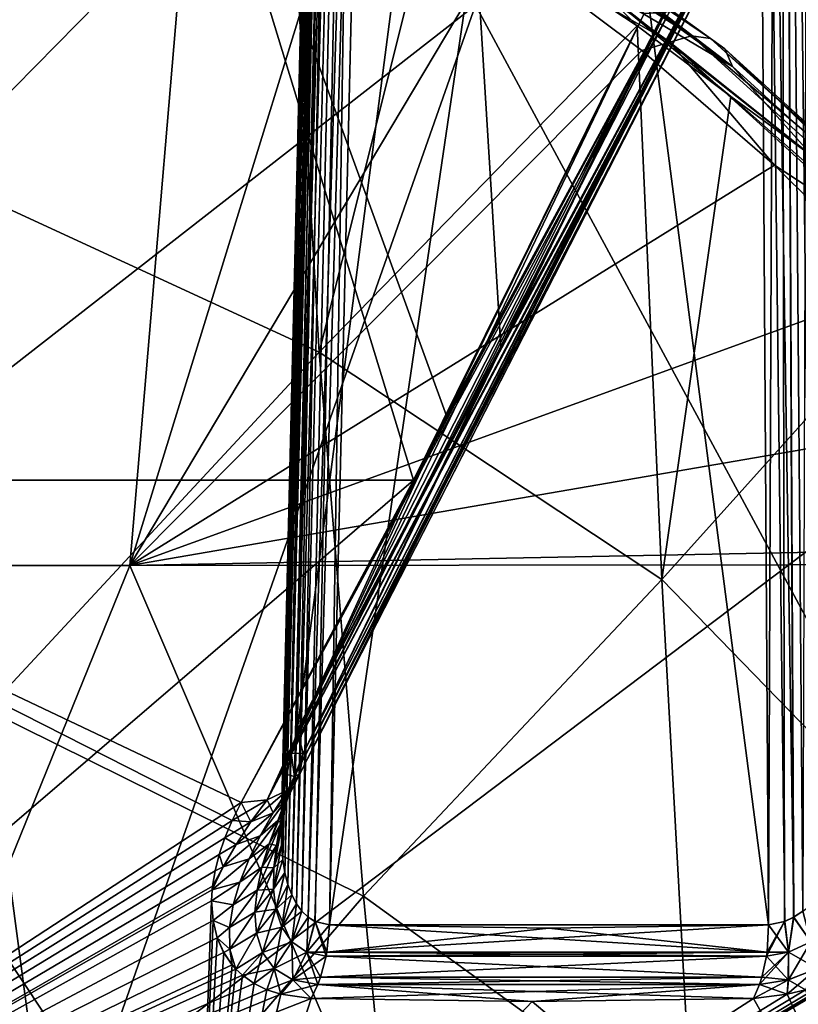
# Model space of a CAD drawing. Header units: metres. Extents: x -92 to 264, y -100 to 50.
# Tile 161 of 656: x 8.15 to 9.69, y -81.8 to -79.85. Entities that reach past the tile are written whole.
import ezdxf

# ---------------------------------------------------------------- set-up
doc = ezdxf.new("R2010")
doc.units = ezdxf.units.M
doc.layers.add('solid_21062050_01', color=7, linetype='CONTINUOUS')

msp = doc.modelspace()

# ---------------------------------------------------------------- linework, layer by layer
at = {"layer": 'solid_21062050_01'}
for points in [[(8.668674, -81.458725, -20.85149), (8.800017, -75.995125, -20.868744), (8.803282, -75.995605, -20.931217)], [(8.668674, -81.458725, -20.85149), (8.669199, -81.489738, -20.831846), (8.800017, -75.995125, -20.868744)], [(8.670149, -81.425072, -20.871656), (8.668674, -81.458725, -20.85149), (8.803282, -75.995605, -20.931217)], [(8.668675, -81.458611, 11.859101), (8.670157, -81.424965, 11.879258), (8.800017, -75.995125, 11.876281)], [(8.669193, -81.489616, 11.839464), (8.668675, -81.458611, 11.859101), (8.800017, -75.995125, 11.876281)], [(8.669193, -81.489616, 11.839464), (8.800017, -75.995125, 11.876281), (8.81621, -75.995125, 11.815851)], [(8.671597, -81.518051, 11.820348), (8.669193, -81.489616, 11.839464), (8.81621, -75.995125, 11.815851)], [(8.669199, -81.489738, -20.831846), (8.671612, -81.518166, -20.812725), (8.800017, -75.995125, -20.868744)], [(8.673789, -81.388702, -20.892279), (8.670149, -81.425072, -20.871656), (8.803282, -75.995605, -20.931217)], [(8.670157, -81.424965, 11.879258), (8.6738, -81.388611, 11.89987), (8.800017, -75.995125, 11.876281)], [(8.675796, -81.543892, 11.801844), (8.671597, -81.518051, 11.820348), (8.81621, -75.995125, 11.815851)], [(8.671612, -81.518166, -20.812725), (8.675819, -81.544006, -20.79422), (8.800017, -75.995125, -20.868744)], [(8.67979, -81.349564, -20.91324), (8.673789, -81.388702, -20.892279), (8.803282, -75.995605, -20.931217)], [(8.6738, -81.388611, 11.89987), (8.803282, -75.995605, 11.938756), (8.800017, -75.995125, 11.876281)], [(8.6738, -81.388611, 11.89987), (8.679802, -81.349495, 11.920817), (8.803282, -75.995605, 11.938756)], [(8.681735, -81.567139, 11.78398), (8.675796, -81.543892, 11.801844), (8.81621, -75.995125, 11.815851)], [(8.675819, -81.544006, -20.79422), (8.681767, -81.567245, -20.776356), (8.800017, -75.995125, -20.868744)], [(8.67979, -81.349564, -20.91324), (8.803282, -75.995605, -20.931217), (8.825684, -75.996506, -20.989624)], [(8.688478, -81.307449, -20.934599), (8.67979, -81.349564, -20.91324), (8.825684, -75.996506, -20.989624)], [(8.679802, -81.349495, 11.920817), (8.688488, -81.307411, 11.942159), (8.803282, -75.995605, 11.938756)], [(8.689378, -81.5877, 11.766829), (8.681735, -81.567139, 11.78398), (8.81621, -75.995125, 11.815851)], [(8.681767, -81.567245, -20.776356), (8.816209, -75.995125, -20.808313), (8.800017, -75.995125, -20.868744)], [(8.681767, -81.567245, -20.776356), (8.689418, -81.587791, -20.759209), (8.816209, -75.995125, -20.808313)], [(8.688478, -81.307449, -20.934599), (8.825684, -75.996506, -20.989624), (8.700125, -81.26236, -20.95598)], [(8.688488, -81.307411, 11.942159), (8.700125, -81.26236, 11.963519), (8.803282, -75.995605, 11.938756)], [(8.689378, -81.5877, 11.766829), (8.81621, -75.995125, 11.815851), (8.850274, -75.995605, 11.763379)], [(8.698674, -81.605499, 11.750507), (8.689378, -81.5877, 11.766829), (8.850274, -75.995605, 11.763379)], [(8.689418, -81.587791, -20.759209), (8.698721, -81.605576, -20.742895), (8.816209, -75.995125, -20.808313)], [(8.709577, -81.620308, 11.735135), (8.698674, -81.605499, 11.750507), (8.850274, -75.995605, 11.763379)], [(8.698721, -81.605576, -20.742895), (8.709627, -81.620369, -20.727531), (8.816209, -75.995125, -20.808313)], [(8.803282, -75.995605, 11.938756), (8.700125, -81.26236, 11.963519), (8.825684, -75.996506, 11.997163)], [(8.700125, -81.26236, 11.963519), (9.385781, -75.996506, 12.967279), (8.825684, -75.996506, 11.997163)], [(8.700125, -81.26236, 11.963519), (9.492126, -79.711281, 13.281159), (9.385781, -75.996506, 12.967279)], [(9.103647, -80.502205, -21.628365), (8.700125, -81.26236, -20.95598), (8.825684, -75.996506, -20.989624)], [(8.721896, -81.631981, 11.720976), (8.709577, -81.620308, 11.735135), (8.850274, -75.995605, 11.763379)], [(8.709627, -81.620369, -20.727531), (8.850273, -75.995605, -20.75584), (8.816209, -75.995125, -20.808313)], [(8.709627, -81.620369, -20.727531), (8.721952, -81.632019, -20.713377), (8.850273, -75.995605, -20.75584)], [(8.721896, -81.631981, 11.720976), (8.850274, -75.995605, 11.763379), (8.898878, -75.996506, 11.723999)], [(8.735431, -81.64032, 11.708205), (8.721896, -81.631981, 11.720976), (8.898878, -75.996506, 11.723999)], [(8.721952, -81.632019, -20.713377), (8.735504, -81.64035, -20.700602), (8.850273, -75.995605, -20.75584)], [(8.735431, -81.64032, 11.708205), (8.898878, -75.996506, 11.723999), (8.764139, -81.647331, 11.687897)], [(8.735504, -81.64035, -20.700602), (8.764139, -81.647331, -20.680357), (8.850273, -75.995605, -20.75584)], [(8.850273, -75.995605, -20.75584), (8.764139, -81.647331, -20.680357), (8.898878, -75.996506, -20.716459)], [(9.633795, -81.647331, 11.185801), (8.764139, -81.647331, 11.687897), (8.898878, -75.996506, 11.723999)], [(8.764139, -81.647331, -20.680357), (9.597692, -75.996506, -20.313), (8.898878, -75.996506, -20.716459)], [(8.764139, -81.647331, -20.680357), (9.633795, -81.647331, -20.178261), (9.597692, -75.996506, -20.313)], [(9.492126, -79.711281, -22.273619), (9.103647, -80.502205, -21.628365), (8.825684, -75.996506, -20.989624)], [(9.633795, -81.647331, 11.185801), (8.898878, -75.996506, 11.723999), (9.597692, -75.996506, 11.320539)], [(9.656099, -75.995605, 11.298137), (9.633795, -81.647331, 11.185801), (9.597692, -75.996506, 11.320539)], [(9.683563, -81.631981, -20.158216), (9.656097, -75.995605, -20.290598), (9.597692, -75.996506, -20.313)], [(9.665738, -81.64032, -20.163551), (9.597692, -75.996506, -20.313), (9.633795, -81.647331, -20.178261)], [(9.665738, -81.64032, -20.163551), (9.683563, -81.631981, -20.158216), (9.597692, -75.996506, -20.313)], [(9.665647, -81.64035, 11.171124), (9.633795, -81.647331, 11.185801), (9.656099, -75.995605, 11.298137)], [(9.739532, -81.5877, -20.152981), (9.718572, -75.995125, -20.287333), (9.656097, -75.995605, -20.290598)], [(9.720748, -81.605499, -20.152872), (9.739532, -81.5877, -20.152981), (9.656097, -75.995605, -20.290598)], [(9.701985, -81.620308, -20.154629), (9.720748, -81.605499, -20.152872), (9.656097, -75.995605, -20.290598)], [(9.683563, -81.631981, -20.158216), (9.701985, -81.620308, -20.154629), (9.656097, -75.995605, -20.290598)], [(9.701905, -81.620369, 11.162179), (9.656099, -75.995605, 11.298137), (9.718575, -75.995125, 11.294872)], [(9.683486, -81.632019, 11.165775), (9.665647, -81.64035, 11.171124), (9.656099, -75.995605, 11.298137)], [(9.701905, -81.620369, 11.162179), (9.683486, -81.632019, 11.165775), (9.656099, -75.995605, 11.298137)], [(7.243817, -80.766846, 13.526505), (6.336282, -78.857216, 15.698959), (8.346886, -78.857216, 14.954313)], [(7.243817, -80.766846, -22.518967), (8.346886, -78.857216, -23.946774), (6.336282, -78.857216, -24.69142)], [(8.930387, -80.766853, 12.753113), (7.243817, -80.766846, 13.526505), (8.346886, -78.857216, 14.954313)], [(7.243817, -80.766846, -22.518967), (8.930387, -80.766853, -21.745573), (8.346886, -78.857216, -23.946774)], [(9.387218, -79.842644, 13.512114), (8.930387, -80.766853, 12.753113), (8.346886, -78.857216, 14.954313)], [(8.995901, -80.639359, -21.854603), (9.387218, -79.842644, -22.504574), (8.346886, -78.857216, -23.946774)], [(8.930387, -80.766853, -21.745573), (8.995901, -80.639359, -21.854603), (8.346886, -78.857216, -23.946774)], [(7.880124, -79.053413, 18.628628), (8.193892, -79.185921, 18.416494), (6.340997, -80.936012, 17.555023)], [(7.90338, -79.098564, 18.93047), (7.973497, -80.158302, 18.986317), (8.342602, -79.274887, 18.637161)], [(8.193892, -79.185921, 18.416494), (8.504316, -79.338875, 18.182278), (6.340997, -80.936012, 17.555023)], [(7.973497, -80.158302, 18.986317), (8.680898, -79.439339, 18.378979), (8.342602, -79.274887, 18.637161)], [(8.504316, -79.338875, 18.182278), (8.368624, -80.935654, 16.868372), (6.340997, -80.936012, 17.555023)], [(8.504316, -79.338875, 18.182278), (8.80806, -79.512169, 17.926394), (8.368624, -80.935654, 16.868372)], [(7.973497, -80.158302, 18.986317), (8.743872, -80.512947, 18.460411), (8.680898, -79.439339, 18.378979)], [(8.680898, -79.439339, 18.378979), (8.743872, -80.512947, 18.460411), (8.972029, -79.60257, 18.130995)], [(8.80806, -79.512169, 17.926394), (9.102378, -79.705009, 17.649685), (8.368624, -80.935654, 16.868372)], [(8.952975, -79.549126, 17.85161), (8.992716, -79.534737, 17.884571), (9.48094, -79.887138, 17.387669)], [(9.437943, -79.899178, 17.358019), (9.102378, -79.705009, 17.649685), (8.952975, -79.549126, 17.85161)], [(9.437943, -79.899178, 17.358019), (8.952975, -79.549126, 17.85161), (9.48094, -79.887138, 17.387669)], [(8.992716, -79.534737, 17.884571), (9.028084, -79.537544, 17.924746), (9.519026, -79.891907, 17.425079)], [(9.48094, -79.887138, 17.387669), (8.992716, -79.534737, 17.884571), (9.519026, -79.891907, 17.425079)], [(9.028084, -79.537544, 17.924746), (9.054564, -79.55719, 17.967005), (9.547337, -79.912865, 17.465475)], [(9.519026, -79.891907, 17.425079), (9.028084, -79.537544, 17.924746), (9.547337, -79.912865, 17.465475)], [(9.054564, -79.55719, 17.967005), (9.068774, -79.591156, 18.005951), (9.56226, -79.94735, 17.503696)], [(9.547337, -79.912865, 17.465475), (9.054564, -79.55719, 17.967005), (9.56226, -79.94735, 17.503696)], [(8.743872, -80.512947, 18.460411), (9.373728, -79.867104, 17.742708), (8.972029, -79.60257, 18.130995)], [(9.29796, -79.790268, 17.81539), (8.972029, -79.60257, 18.130995), (9.373728, -79.867104, 17.742708)], [(9.56226, -79.94735, 17.503696), (9.068774, -79.591156, 18.005951), (9.29796, -79.790268, 17.81539)], [(9.102378, -79.705009, 17.649685), (9.383045, -79.915977, 17.354239), (8.368624, -80.935654, 16.868372)], [(9.437943, -79.899178, 17.358019), (9.383045, -79.915977, 17.354239), (9.102378, -79.705009, 17.649685)], [(8.700125, -81.26236, 11.963519), (9.103647, -80.502205, 12.635904), (9.492126, -79.711281, 13.281159)], [(8.712056, -81.307823, 12.005731), (9.492126, -79.711281, 13.281159), (9.103647, -80.502205, 12.635904)], [(9.505881, -79.753319, 13.32653), (9.492126, -79.711281, 13.281159), (8.712056, -81.307823, 12.005731)], [(9.506053, -79.755035, -22.321074), (9.103647, -80.502205, -21.628365), (9.492126, -79.711281, -22.273619)], [(9.506053, -79.755035, -22.321074), (8.700125, -81.26236, -20.95598), (9.103647, -80.502205, -21.628365)], [(8.712056, -81.307823, -20.998192), (8.700125, -81.26236, -20.95598), (9.506053, -79.755035, -22.321074)], [(9.505881, -79.753319, 13.32653), (8.712056, -81.307823, 12.005731), (8.705453, -81.348549, 12.053905)], [(9.500873, -79.790794, 13.377381), (9.505881, -79.753319, 13.32653), (8.705453, -81.348549, 12.053905)], [(8.705454, -81.348549, -21.046366), (9.506053, -79.755035, -22.321074), (9.499483, -79.793846, -22.37458)], [(8.705454, -81.348549, -21.046366), (8.712056, -81.307823, -20.998192), (9.506053, -79.755035, -22.321074)], [(9.500873, -79.790794, 13.377381), (8.705453, -81.348549, 12.053905), (8.680897, -81.380257, 12.103045)], [(9.477602, -79.819931, 13.428612), (9.500873, -79.790794, 13.377381), (8.680897, -81.380257, 12.103045)], [(8.680897, -81.380257, -21.095505), (9.499483, -79.793846, -22.37458), (9.477602, -79.819931, -22.421072)], [(8.680897, -81.380257, -21.095505), (8.705454, -81.348549, -21.046366), (9.499483, -79.793846, -22.37458)], [(9.29796, -79.790268, 17.81539), (9.373728, -79.867104, 17.742708), (9.558877, -80.007278, 17.542362)], [(9.29796, -79.790268, 17.81539), (9.558877, -80.007278, 17.542362), (9.722903, -80.126816, 17.347918)], [(9.56226, -79.94735, 17.503696), (9.29796, -79.790268, 17.81539), (9.722903, -80.126816, 17.347918)], [(9.477602, -79.819931, 13.428612), (8.680897, -81.380257, 12.103045), (8.640857, -81.399757, 12.148209)], [(9.472998, -79.823166, 13.435519), (9.477602, -79.819931, 13.428612), (8.640857, -81.399757, 12.148209)], [(8.680897, -81.380257, -21.095505), (9.477602, -79.819931, -22.421072), (9.472998, -79.823166, -22.42798)], [(6.299887, -81.973351, -24.57542), (6.872487, -79.826332, -26.400429), (9.053237, -79.826332, -25.592768)], [(8.298942, -81.973351, -23.835052), (6.299887, -81.973351, -24.57542), (9.053237, -79.826332, -25.592768)], [(6.299887, -81.973351, 15.58296), (8.298942, -81.973351, 14.842591), (6.872487, -79.826332, 17.407969)], [(8.298942, -81.973351, 14.842591), (9.053237, -79.826332, 16.600307), (6.872487, -79.826332, 17.407969)], [(8.298942, -81.973351, -23.835052), (9.053237, -79.826332, -25.592768), (11.141089, -79.826332, -24.568626)], [(10.212839, -81.973351, -22.89624), (8.298942, -81.973351, -23.835052), (11.141089, -79.826332, -24.568626)], [(8.298942, -81.973351, 14.842591), (10.212839, -81.973351, 13.90378), (9.053237, -79.826332, 16.600307)], [(9.438406, -79.837814, 13.475077), (8.640857, -81.399757, 12.148209), (8.589415, -81.405083, 12.184821)], [(9.429518, -79.83976, 13.482921), (9.438406, -79.837814, 13.475077), (8.589415, -81.405083, 12.184821)], [(9.429518, -79.83976, 13.482921), (8.589415, -81.405083, 12.184821), (8.930387, -80.766853, 12.753113)], [(8.640857, -81.399757, -21.140669), (9.472998, -79.823166, -22.42798), (9.438406, -79.837814, -22.467537)], [(8.640857, -81.399757, -21.140669), (8.680897, -81.380257, -21.095505), (9.472998, -79.823166, -22.42798)], [(9.438406, -79.837814, 13.475077), (9.472998, -79.823166, 13.435519), (8.640857, -81.399757, 12.148209)], [(8.640857, -81.399757, -21.140669), (9.438406, -79.837814, -22.467537), (9.429517, -79.83976, -22.47538)], [(8.640857, -81.399757, -21.140669), (9.429517, -79.83976, -22.47538), (9.387218, -79.842644, -22.504574)], [(9.429518, -79.83976, 13.482921), (8.930387, -80.766853, 12.753113), (8.995901, -80.639359, 12.862143)], [(9.429518, -79.83976, 13.482921), (8.995901, -80.639359, 12.862143), (9.387218, -79.842644, 13.512114)], [(10.212839, -81.973351, 13.90378), (11.141089, -79.826332, 15.576167), (9.053237, -79.826332, 16.600307)], [(8.640857, -81.399757, -21.140669), (9.387218, -79.842644, -22.504574), (8.995901, -80.639359, -21.854603)], [(9.387218, -79.842644, 13.512114), (8.995901, -80.639359, 12.862143), (8.930387, -80.766853, 12.753113)], [(8.743872, -80.512947, 18.460411), (9.422137, -80.963097, 17.865744), (9.373728, -79.867104, 17.742708)], [(9.373728, -79.867104, 17.742708), (9.422137, -80.963097, 17.865744), (9.558877, -80.007278, 17.542362)], [(9.437943, -79.899178, 17.358019), (9.645877, -80.14267, 17.043264), (9.383045, -79.915977, 17.354239)], [(9.437943, -79.899178, 17.358019), (9.48094, -79.887138, 17.387669), (9.906936, -80.274063, 16.860558)], [(9.861191, -80.283607, 16.834307), (9.645877, -80.14267, 17.043264), (9.437943, -79.899178, 17.358019)], [(9.861191, -80.283607, 16.834307), (9.437943, -79.899178, 17.358019), (9.906936, -80.274063, 16.860558)], [(9.48094, -79.887138, 17.387669), (9.519026, -79.891907, 17.425079), (9.947325, -80.280922, 16.895117)], [(9.906936, -80.274063, 16.860558), (9.48094, -79.887138, 17.387669), (9.947325, -80.280922, 16.895117)], [(9.519026, -79.891907, 17.425079), (9.547337, -79.912865, 17.465475), (9.977201, -80.303307, 16.933577)], [(9.947325, -80.280922, 16.895117), (9.519026, -79.891907, 17.425079), (9.977201, -80.303307, 16.933577)], [(9.383045, -79.915977, 17.354239), (9.645877, -80.14267, 17.043264), (8.368624, -80.935654, 16.868372)], [(9.547337, -79.912865, 17.465475), (9.56226, -79.94735, 17.503696), (9.99275, -80.338364, 16.971024)], [(9.977201, -80.303307, 16.933577), (9.547337, -79.912865, 17.465475), (9.99275, -80.338364, 16.971024)], [(9.99275, -80.338364, 16.971024), (9.56226, -79.94735, 17.503696), (9.722903, -80.126816, 17.347918)], [(9.422137, -80.963097, 17.865744), (9.962605, -80.362526, 17.044935), (9.558877, -80.007278, 17.542362)], [(9.722903, -80.126816, 17.347918), (9.558877, -80.007278, 17.542362), (9.962605, -80.362526, 17.044935)], [(9.645877, -80.14267, 17.043264), (9.888505, -80.383614, 16.718674), (8.368624, -80.935654, 16.868372)], [(9.861191, -80.283607, 16.834307), (9.888505, -80.383614, 16.718674), (9.645877, -80.14267, 17.043264)], [(7.973497, -80.158302, 18.986317), (8.085727, -81.221626, 19.106588), (8.743872, -80.512947, 18.460411)], [(9.422137, -80.963097, 17.865744), (9.994455, -81.551353, 17.237192), (9.962605, -80.362526, 17.044935)], [(9.888505, -80.383614, 16.718674), (10.107632, -80.636116, 16.384134), (8.368624, -80.935654, 16.868372)], [(8.712056, -81.307823, 12.005731), (9.103647, -80.502205, 12.635904), (8.700125, -81.26236, 11.963519)], [(8.085727, -81.221626, 19.106588), (8.831314, -81.590614, 18.616274), (8.743872, -80.512947, 18.460411)], [(8.743872, -80.512947, 18.460411), (8.831314, -81.590614, 18.616274), (9.422137, -80.963097, 17.865744)], [(10.107632, -80.636116, 16.384134), (10.30172, -80.89827, 16.042061), (8.368624, -80.935654, 16.868372)], [(8.640857, -81.399757, -21.140669), (8.995901, -80.639359, -21.854603), (8.930387, -80.766853, -21.745573)], [(6.905384, -82.504501, 11.595218), (7.243817, -80.766846, 13.526505), (8.930387, -80.766853, 12.753113)], [(8.571536, -81.440475, -21.143751), (7.243817, -80.766846, -22.518967), (6.905384, -82.504501, -20.587679)], [(8.589415, -81.405083, 12.184821), (6.905384, -82.504501, 11.595218), (8.930387, -80.766853, 12.753113)], [(8.589415, -81.405083, -21.177282), (8.930387, -80.766853, -21.745573), (7.243817, -80.766846, -22.518967)], [(8.571536, -81.440475, -21.143751), (8.589415, -81.405083, -21.177282), (7.243817, -80.766846, -22.518967)], [(8.640857, -81.399757, -21.140669), (8.930387, -80.766853, -21.745573), (8.589415, -81.405083, -21.177282)], [(10.30172, -80.89827, 16.042061), (10.325738, -80.934036, 15.995794), (8.368624, -80.935654, 16.868372)], [(6.340997, -80.936012, 17.555023), (8.368624, -80.935654, 16.868372), (7.513173, -83.045357, 15.067279)], [(8.368624, -80.935654, 16.868372), (9.272594, -83.044952, 14.297788), (7.513173, -83.045357, 15.067279)], [(8.368624, -80.935654, 16.868372), (10.325738, -80.934036, 15.995794), (9.272594, -83.044952, 14.297788)], [(10.325738, -80.934036, 15.995794), (10.479849, -81.186798, 15.67125), (9.272594, -83.044952, 14.297788)], [(8.831314, -81.590614, 18.616274), (9.483372, -82.062119, 18.072927), (9.422137, -80.963097, 17.865744)], [(9.422137, -80.963097, 17.865744), (9.483372, -82.062119, 18.072927), (9.994455, -81.551353, 17.237192)], [(10.479849, -81.186798, 15.67125), (10.609999, -81.444366, 15.344932), (9.272594, -83.044952, 14.297788)], [(7.447834, -82.039505, 19.690241), (8.228027, -82.291534, 19.299416), (8.085727, -81.221626, 19.106588)], [(8.085727, -81.221626, 19.106588), (8.228027, -82.291534, 19.299416), (8.831314, -81.590614, 18.616274)], [(8.694934, -81.353767, -20.977455), (8.688478, -81.307449, -20.934599), (8.700125, -81.26236, -20.95598)], [(8.712056, -81.307823, 12.005731), (8.700125, -81.26236, 11.963519), (8.688488, -81.307411, 11.942159)], [(8.694934, -81.353767, -20.977455), (8.700125, -81.26236, -20.95598), (8.712056, -81.307823, -20.998192)], [(8.694934, -81.353767, -20.977455), (8.67979, -81.349564, -20.91324), (8.688478, -81.307449, -20.934599)], [(8.694932, -81.353775, 11.984993), (8.688488, -81.307411, 11.942159), (8.679802, -81.349495, 11.920817)], [(8.682487, -81.394524, -21.024441), (8.712056, -81.307823, -20.998192), (8.705454, -81.348549, -21.046366)], [(8.694934, -81.353767, -20.977455), (8.712056, -81.307823, -20.998192), (8.682487, -81.394524, -21.024441)], [(8.694932, -81.353775, 11.984993), (8.712056, -81.307823, 12.005731), (8.688488, -81.307411, 11.942159)], [(8.694932, -81.353775, 11.984993), (8.705453, -81.348549, 12.053905), (8.712056, -81.307823, 12.005731)], [(8.652644, -81.425323, -21.070757), (8.705454, -81.348549, -21.046366), (8.680897, -81.380257, -21.095505)], [(8.682487, -81.394524, -21.024441), (8.705454, -81.348549, -21.046366), (8.652644, -81.425323, -21.070757)], [(8.694934, -81.353767, -20.977455), (8.682487, -81.394524, -21.024441), (8.661977, -81.440796, -20.999191)], [(8.680203, -81.399742, -20.954409), (8.694934, -81.353767, -20.977455), (8.661977, -81.440796, -20.999191)], [(8.680203, -81.399742, -20.954409), (8.673789, -81.388702, -20.892279), (8.67979, -81.349564, -20.91324)], [(8.680202, -81.39975, 11.961946), (8.679802, -81.349495, 11.920817), (8.6738, -81.388611, 11.89987)], [(8.680203, -81.399742, -20.954409), (8.67979, -81.349564, -20.91324), (8.694934, -81.353767, -20.977455)], [(8.694932, -81.353775, 11.984993), (8.679802, -81.349495, 11.920817), (8.680202, -81.39975, 11.961946)], [(8.694932, -81.353775, 11.984993), (8.680202, -81.39975, 11.961946), (8.682485, -81.394524, 12.031979)], [(8.682485, -81.394524, 12.031979), (8.680897, -81.380257, 12.103045), (8.705453, -81.348549, 12.053905)], [(8.694932, -81.353775, 11.984993), (8.682485, -81.394524, 12.031979), (8.705453, -81.348549, 12.053905)], [(8.608397, -81.443489, -21.111761), (8.680897, -81.380257, -21.095505), (8.640857, -81.399757, -21.140669)], [(8.652644, -81.425323, -21.070757), (8.680897, -81.380257, -21.095505), (8.608397, -81.443489, -21.111761)], [(8.652644, -81.425323, 12.078297), (8.640857, -81.399757, 12.148209), (8.680897, -81.380257, 12.103045)], [(8.652644, -81.425323, 12.078297), (8.680897, -81.380257, 12.103045), (8.682485, -81.394524, 12.031979)], [(8.640857, -81.399757, -21.140669), (8.589415, -81.405083, -21.177282), (8.571536, -81.440475, -21.143751)], [(8.608397, -81.443489, -21.111761), (8.640857, -81.399757, -21.140669), (8.571536, -81.440475, -21.143751)], [(8.608397, -81.443489, 12.119302), (8.589415, -81.405083, 12.184821), (8.640857, -81.399757, 12.148209)], [(8.608397, -81.443489, 12.119302), (8.640857, -81.399757, 12.148209), (8.652644, -81.425323, 12.078297)], [(8.682487, -81.394524, -21.024441), (8.652644, -81.425323, -21.070757), (8.627074, -81.470909, -21.041897)], [(8.661977, -81.440796, -20.999191), (8.682487, -81.394524, -21.024441), (8.627074, -81.470909, -21.041897)], [(8.627074, -81.470909, 12.049438), (8.682485, -81.394524, 12.031979), (8.661974, -81.440804, 12.006727)], [(8.627074, -81.470909, 12.049438), (8.652644, -81.425323, 12.078297), (8.682485, -81.394524, 12.031979)], [(8.680203, -81.399742, -20.954409), (8.661977, -81.440796, -20.999191), (8.644396, -81.487083, -20.970572)], [(8.668184, -81.445419, -20.929077), (8.680203, -81.399742, -20.954409), (8.644396, -81.487083, -20.970572)], [(8.680202, -81.39975, 11.961946), (8.661974, -81.440804, 12.006727), (8.682485, -81.394524, 12.031979)], [(8.680202, -81.39975, 11.961946), (8.668181, -81.445435, 11.93661), (8.661974, -81.440804, 12.006727)], [(8.668181, -81.445435, 11.93661), (8.6738, -81.388611, 11.89987), (8.670157, -81.424965, 11.879258)], [(8.680202, -81.39975, 11.961946), (8.6738, -81.388611, 11.89987), (8.668181, -81.445435, 11.93661)], [(8.668184, -81.445419, -20.929077), (8.670149, -81.425072, -20.871656), (8.673789, -81.388702, -20.892279)], [(8.668184, -81.445419, -20.929077), (8.673789, -81.388702, -20.892279), (8.680203, -81.399742, -20.954409)], [(8.589415, -81.405083, 12.184821), (8.571544, -81.44046, 12.151304), (6.905384, -82.504501, 11.595218)], [(8.608397, -81.443489, 12.119302), (8.571544, -81.44046, 12.151304), (8.589415, -81.405083, 12.184821)], [(8.571544, -81.44046, 12.151304), (8.55694, -81.474701, 12.117324), (6.905384, -82.504501, 11.595218)], [(8.556928, -81.474731, -21.109753), (8.571536, -81.440475, -21.143751), (6.905384, -82.504501, -20.587679)], [(8.608397, -81.443489, -21.111761), (8.571536, -81.440475, -21.143751), (8.556928, -81.474731, -21.109753)], [(8.608397, -81.443489, 12.119302), (8.55694, -81.474701, 12.117324), (8.571544, -81.44046, 12.151304)], [(8.652644, -81.425323, -21.070757), (8.608397, -81.443489, -21.111761), (8.578988, -81.487862, -21.078253)], [(8.627074, -81.470909, -21.041897), (8.652644, -81.425323, -21.070757), (8.578988, -81.487862, -21.078253)], [(8.578988, -81.487862, 12.085793), (8.652644, -81.425323, 12.078297), (8.627074, -81.470909, 12.049438)], [(8.578988, -81.487862, 12.085793), (8.608397, -81.443489, 12.119302), (8.652644, -81.425323, 12.078297)], [(8.661977, -81.440796, -20.999191), (8.627074, -81.470909, -21.041897), (8.60476, -81.516754, -21.008842)], [(8.644396, -81.487083, -20.970572), (8.661977, -81.440796, -20.999191), (8.60476, -81.516754, -21.008842)], [(8.60476, -81.516754, 12.016382), (8.661974, -81.440804, 12.006727), (8.644392, -81.487091, 11.978104)], [(8.60476, -81.516754, 12.016382), (8.627074, -81.470909, 12.049438), (8.661974, -81.440804, 12.006727)], [(8.668181, -81.445435, 11.93661), (8.644392, -81.487091, 11.978104), (8.661974, -81.440804, 12.006727)], [(8.659292, -81.490471, 11.908995), (8.670157, -81.424965, 11.879258), (8.668675, -81.458611, 11.859101)], [(8.668181, -81.445435, 11.93661), (8.670157, -81.424965, 11.879258), (8.659292, -81.490471, 11.908995)], [(8.659295, -81.490456, -20.901464), (8.668674, -81.458725, -20.85149), (8.670149, -81.425072, -20.871656)], [(8.659295, -81.490456, -20.901464), (8.670149, -81.425072, -20.871656), (8.668184, -81.445419, -20.929077)], [(8.578988, -81.487862, -21.078253), (8.608397, -81.443489, -21.111761), (8.556928, -81.474731, -21.109753)], [(8.578988, -81.487862, 12.085793), (8.55694, -81.474701, 12.117324), (8.608397, -81.443489, 12.119302)], [(8.668184, -81.445419, -20.929077), (8.644396, -81.487083, -20.970572), (8.630351, -81.533051, -20.938499)], [(8.659295, -81.490456, -20.901464), (8.668184, -81.445419, -20.929077), (8.630351, -81.533051, -20.938499)], [(8.668181, -81.445435, 11.93661), (8.659292, -81.490471, 11.908995), (8.644392, -81.487091, 11.978104)], [(8.654095, -81.534401, 11.87911), (8.668675, -81.458611, 11.859101), (8.669193, -81.489616, 11.839464)], [(8.659292, -81.490471, 11.908995), (8.668675, -81.458611, 11.859101), (8.654095, -81.534401, 11.87911)], [(8.654096, -81.534386, -20.871582), (8.669199, -81.489738, -20.831846), (8.668674, -81.458725, -20.85149)], [(8.654096, -81.534386, -20.871582), (8.668674, -81.458725, -20.85149), (8.659295, -81.490456, -20.901464)], [(10.609999, -81.444366, 15.344932), (10.72286, -81.724823, 14.994437), (9.272594, -83.044952, 14.297788)], [(8.55694, -81.474701, 12.117324), (8.545605, -81.507858, 12.082827), (6.905384, -82.504501, 11.595218)], [(8.54559, -81.507904, -21.075233), (8.556928, -81.474731, -21.109753), (6.905384, -82.504501, -20.587679)], [(8.578988, -81.487862, -21.078253), (8.556928, -81.474731, -21.109753), (8.54559, -81.507904, -21.075233)], [(8.578988, -81.487862, 12.085793), (8.545605, -81.507858, 12.082827), (8.55694, -81.474701, 12.117324)], [(8.627074, -81.470909, -21.041897), (8.578988, -81.487862, -21.078253), (8.553243, -81.532631, -21.04006)], [(8.60476, -81.516754, -21.008842), (8.627074, -81.470909, -21.041897), (8.553243, -81.532631, -21.04006)], [(8.553243, -81.532631, 12.0476), (8.627074, -81.470909, 12.049438), (8.60476, -81.516754, 12.016382)], [(8.553243, -81.532631, 12.0476), (8.578988, -81.487862, 12.085793), (8.627074, -81.470909, 12.049438)], [(8.553243, -81.532631, -21.04006), (8.578988, -81.487862, -21.078253), (8.54559, -81.507904, -21.075233)], [(8.553243, -81.532631, 12.0476), (8.545605, -81.507858, 12.082827), (8.578988, -81.487862, 12.085793)], [(8.644396, -81.487083, -20.970572), (8.60476, -81.516754, -21.008842), (8.586431, -81.562561, -20.971464)], [(8.630351, -81.533051, -20.938499), (8.644396, -81.487083, -20.970572), (8.586431, -81.562561, -20.971464)], [(8.586431, -81.562561, 11.979005), (8.644392, -81.487091, 11.978104), (8.630347, -81.533058, 11.946029)], [(8.586431, -81.562561, 11.979005), (8.60476, -81.516754, 12.016382), (8.644392, -81.487091, 11.978104)], [(8.659295, -81.490456, -20.901464), (8.630351, -81.533051, -20.938499), (8.620661, -81.57827, -20.902884)], [(8.654096, -81.534386, -20.871582), (8.659295, -81.490456, -20.901464), (8.620661, -81.57827, -20.902884)], [(8.659292, -81.490471, 11.908995), (8.630347, -81.533058, 11.946029), (8.644392, -81.487091, 11.978104)], [(8.659292, -81.490471, 11.908995), (8.654095, -81.534401, 11.87911), (8.630347, -81.533058, 11.946029)], [(8.653351, -81.576584, -20.839487), (8.671612, -81.518166, -20.812725), (8.669199, -81.489738, -20.831846)], [(8.653351, -81.576584, -20.839487), (8.669199, -81.489738, -20.831846), (8.654096, -81.534386, -20.871582)], [(8.654095, -81.534401, 11.87911), (8.669193, -81.489616, 11.839464), (8.671597, -81.518051, 11.820348)], [(8.545605, -81.507858, 12.082827), (8.537581, -81.540161, 12.047519), (6.905384, -82.504501, 11.595218)], [(8.537568, -81.54023, -21.0399), (8.54559, -81.507904, -21.075233), (6.905384, -82.504501, -20.587679)], [(8.586431, -81.562561, 11.979005), (8.531931, -81.577675, 12.004435), (8.60476, -81.516754, 12.016382)], [(8.553243, -81.532631, 12.0476), (8.60476, -81.516754, 12.016382), (8.531931, -81.577675, 12.004435)], [(8.60476, -81.516754, -21.008842), (8.553243, -81.532631, -21.04006), (8.531932, -81.577675, -20.996895)], [(8.586431, -81.562561, -20.971464), (8.60476, -81.516754, -21.008842), (8.531932, -81.577675, -20.996895)], [(8.553243, -81.532631, -21.04006), (8.54559, -81.507904, -21.075233), (8.537568, -81.54023, -21.0399)], [(8.553243, -81.532631, 12.0476), (8.537581, -81.540161, 12.047519), (8.545605, -81.507858, 12.082827)], [(8.653351, -81.576584, -20.839487), (8.675819, -81.544006, -20.79422), (8.671612, -81.518166, -20.812725)], [(8.653352, -81.576599, 11.847012), (8.671597, -81.518051, 11.820348), (8.675796, -81.543892, 11.801844)], [(8.654095, -81.534401, 11.87911), (8.671597, -81.518051, 11.820348), (8.653352, -81.576599, 11.847012)], [(8.553243, -81.532631, 12.0476), (8.531931, -81.577675, 12.004435), (8.532659, -81.570869, 12.01242)], [(8.553243, -81.532631, -21.04006), (8.532649, -81.570961, -21.004774), (8.531932, -81.577675, -20.996895)], [(8.553243, -81.532631, -21.04006), (8.537568, -81.54023, -21.0399), (8.532649, -81.570961, -21.004774)], [(8.553243, -81.532631, 12.0476), (8.532659, -81.570869, 12.01242), (8.537581, -81.540161, 12.047519)], [(8.630351, -81.533051, -20.938499), (8.586431, -81.562561, -20.971464), (8.573058, -81.607964, -20.929615)], [(8.620661, -81.57827, -20.902884), (8.630351, -81.533051, -20.938499), (8.573058, -81.607964, -20.929615)], [(8.573058, -81.607964, 11.937155), (8.630347, -81.533058, 11.946029), (8.620657, -81.578285, 11.910408)], [(8.573058, -81.607964, 11.937155), (8.586431, -81.562561, 11.979005), (8.630347, -81.533058, 11.946029)], [(8.654096, -81.534386, -20.871582), (8.620661, -81.57827, -20.902884), (8.616446, -81.622147, -20.863672)], [(8.653351, -81.576584, -20.839487), (8.654096, -81.534386, -20.871582), (8.616446, -81.622147, -20.863672)], [(8.654095, -81.534401, 11.87911), (8.620657, -81.578285, 11.910408), (8.630347, -81.533058, 11.946029)], [(8.654095, -81.534401, 11.87911), (8.653352, -81.576599, 11.847012), (8.620657, -81.578285, 11.910408)], [(8.537581, -81.540161, 12.047519), (8.532659, -81.570869, 12.01242), (6.905384, -82.504501, 11.595218)], [(8.532649, -81.570961, -21.004774), (8.537568, -81.54023, -21.0399), (6.905384, -82.504501, -20.587679)], [(8.658092, -81.616127, -20.80537), (8.675819, -81.544006, -20.79422), (8.653351, -81.576584, -20.839487)], [(8.653352, -81.576599, 11.847012), (8.675796, -81.543892, 11.801844), (8.658096, -81.616142, 11.81289)], [(8.658092, -81.616127, -20.80537), (8.681767, -81.567245, -20.776356), (8.675819, -81.544006, -20.79422)], [(8.658096, -81.616142, 11.81289), (8.675796, -81.543892, 11.801844), (8.681735, -81.567139, 11.78398)], [(9.483372, -82.062119, 18.072927), (10.031889, -82.737099, 17.533068), (9.994455, -81.551353, 17.237192)], [(8.532659, -81.570869, 12.01242), (8.531931, -81.577675, 12.004435), (6.905384, -82.504501, 11.595218)], [(8.531932, -81.577675, -20.996895), (8.532649, -81.570961, -21.004774), (6.905384, -82.504501, -20.587679)], [(8.586431, -81.562561, -20.971464), (8.531932, -81.577675, -20.996895), (8.530777, -81.59951, -20.970623)], [(8.573058, -81.607964, -20.929615), (8.586431, -81.562561, -20.971464), (8.530777, -81.59951, -20.970623)], [(8.586431, -81.562561, 11.979005), (8.530779, -81.599411, 11.978287), (8.531931, -81.577675, 12.004435)], [(8.573058, -81.607964, 11.937155), (8.530779, -81.599411, 11.978287), (8.586431, -81.562561, 11.979005)], [(8.653352, -81.576599, 11.847012), (8.616445, -81.622169, 11.871192), (8.620657, -81.578285, 11.910408)], [(8.653352, -81.576599, 11.847012), (8.658096, -81.616142, 11.81289), (8.616445, -81.622169, 11.871192)], [(8.653351, -81.576584, -20.839487), (8.616446, -81.622147, -20.863672), (8.619256, -81.66378, -20.820982)], [(8.658092, -81.616127, -20.80537), (8.653351, -81.576584, -20.839487), (8.619256, -81.66378, -20.820982)], [(8.669662, -81.651619, -20.769743), (8.681767, -81.567245, -20.776356), (8.658092, -81.616127, -20.80537)], [(8.658096, -81.616142, 11.81289), (8.681735, -81.567139, 11.78398), (8.689378, -81.5877, 11.766829)], [(8.669662, -81.651619, -20.769743), (8.689418, -81.587791, -20.759209), (8.681767, -81.567245, -20.776356)], [(8.531931, -81.577675, 12.004435), (8.530779, -81.599411, 11.978287), (6.905384, -82.504501, 11.595218)], [(8.530777, -81.59951, -20.970623), (8.531932, -81.577675, -20.996895), (6.905384, -82.504501, -20.587679)], [(8.228027, -82.291534, 19.299416), (8.93662, -82.672905, 18.852312), (8.831314, -81.590614, 18.616274)], [(8.620661, -81.57827, -20.902884), (8.573058, -81.607964, -20.929615), (8.565973, -81.652451, -20.883175)], [(8.616446, -81.622147, -20.863672), (8.620661, -81.57827, -20.902884), (8.565973, -81.652451, -20.883175)], [(8.565973, -81.652451, 11.890717), (8.620657, -81.578285, 11.910408), (8.616445, -81.622169, 11.871192)], [(8.565973, -81.652451, 11.890717), (8.573058, -81.607964, 11.937155), (8.620657, -81.578285, 11.910408)], [(8.658096, -81.616142, 11.81289), (8.689378, -81.5877, 11.766829), (8.669672, -81.651642, 11.777259)], [(8.669662, -81.651619, -20.769743), (8.698721, -81.605576, -20.742895), (8.689418, -81.587791, -20.759209)], [(8.669672, -81.651642, 11.777259), (8.689378, -81.5877, 11.766829), (8.698674, -81.605499, 11.750507)], [(8.831314, -81.590614, 18.616274), (8.93662, -82.672905, 18.852312), (9.483372, -82.062119, 18.072927)], [(8.530779, -81.599411, 11.978287), (8.533479, -81.63855, 11.928544), (6.905384, -82.504501, 11.595218)], [(8.530777, -81.59951, -20.970623), (6.905384, -82.504501, -20.587679), (8.4979, -82.504501, -19.806511)], [(8.533495, -81.638657, -20.920864), (8.530777, -81.59951, -20.970623), (8.4979, -82.504501, -19.806511)], [(8.573058, -81.607964, -20.929615), (8.530777, -81.59951, -20.970623), (8.533495, -81.638657, -20.920864)], [(8.573058, -81.607964, 11.937155), (8.533479, -81.63855, 11.928544), (8.530779, -81.599411, 11.978287)], [(8.565973, -81.652451, 11.890717), (8.533479, -81.63855, 11.928544), (8.573058, -81.607964, 11.937155)], [(8.565973, -81.652451, -20.883175), (8.573058, -81.607964, -20.929615), (8.533495, -81.638657, -20.920864)], [(8.658096, -81.616142, 11.81289), (8.619259, -81.663803, 11.828496), (8.616445, -81.622169, 11.871192)], [(8.658092, -81.616127, -20.80537), (8.619256, -81.66378, -20.820982), (8.631159, -81.701706, -20.775383)], [(8.658096, -81.616142, 11.81289), (8.669672, -81.651642, 11.777259), (8.619259, -81.663803, 11.828496)], [(8.669662, -81.651619, -20.769743), (8.658092, -81.616127, -20.80537), (8.631159, -81.701706, -20.775383)], [(8.689587, -81.680969, -20.733803), (8.698721, -81.605576, -20.742895), (8.669662, -81.651619, -20.769743)], [(8.669672, -81.651642, 11.777259), (8.698674, -81.605499, 11.750507), (8.709577, -81.620308, 11.735135)], [(8.689587, -81.680969, -20.733803), (8.709627, -81.620369, -20.727531), (8.698721, -81.605576, -20.742895)], [(8.616446, -81.622147, -20.863672), (8.565973, -81.652451, -20.883175), (8.567012, -81.695213, -20.832201)], [(8.567011, -81.695213, 11.839742), (8.565973, -81.652451, 11.890717), (8.616445, -81.622169, 11.871192)], [(8.567011, -81.695213, 11.839742), (8.616445, -81.622169, 11.871192), (8.619259, -81.663803, 11.828496)], [(8.619256, -81.66378, -20.820982), (8.616446, -81.622147, -20.863672), (8.567012, -81.695213, -20.832201)], [(8.669672, -81.651642, 11.777259), (8.709577, -81.620308, 11.735135), (8.689605, -81.680984, 11.741316)], [(8.689587, -81.680969, -20.733803), (8.721952, -81.632019, -20.713377), (8.709627, -81.620369, -20.727531)], [(8.718979, -81.701279, -20.699892), (8.721952, -81.632019, -20.713377), (8.689587, -81.680969, -20.733803)], [(8.689605, -81.680984, 11.741316), (8.709577, -81.620308, 11.735135), (8.721896, -81.631981, 11.720976)], [(8.689605, -81.680984, 11.741316), (8.721896, -81.631981, 11.720976), (8.718998, -81.701286, 11.707415)], [(8.718979, -81.701279, -20.699892), (8.735504, -81.64035, -20.700602), (8.721952, -81.632019, -20.713377)], [(8.718998, -81.701286, 11.707415), (8.721896, -81.631981, 11.720976), (8.735431, -81.64032, 11.708205)], [(9.673293, -81.701279, 11.156459), (9.665647, -81.64035, 11.171124), (9.683486, -81.632019, 11.165775)], [(9.673269, -81.701286, -20.148926), (9.683563, -81.631981, -20.158216), (9.665738, -81.64032, -20.163551)], [(9.717324, -81.680984, -20.140421), (9.683563, -81.631981, -20.158216), (9.673269, -81.701286, -20.148926)], [(9.673293, -81.701279, 11.156459), (9.683486, -81.632019, 11.165775), (9.717357, -81.680969, 11.147959)], [(9.717357, -81.680969, 11.147959), (9.683486, -81.632019, 11.165775), (9.701905, -81.620369, 11.162179)], [(9.717324, -81.680984, -20.140421), (9.701985, -81.620308, -20.154629), (9.683563, -81.631981, -20.158216)], [(8.533479, -81.63855, 11.928544), (8.541561, -81.672699, 11.881953), (6.905384, -82.504501, 11.595218)], [(8.541596, -81.672806, -20.874264), (8.533495, -81.638657, -20.920864), (8.4979, -82.504501, -19.806511)], [(8.565973, -81.652451, 11.890717), (8.541561, -81.672699, 11.881953), (8.533479, -81.63855, 11.928544)], [(8.565973, -81.652451, -20.883175), (8.533495, -81.638657, -20.920864), (8.541596, -81.672806, -20.874264)], [(8.567011, -81.695213, 11.839742), (8.541561, -81.672699, 11.881953), (8.565973, -81.652451, 11.890717)], [(8.567012, -81.695213, -20.832201), (8.565973, -81.652451, -20.883175), (8.541596, -81.672806, -20.874264)], [(8.669672, -81.651642, 11.777259), (8.63117, -81.701729, 11.782891), (8.619259, -81.663803, 11.828496)], [(8.669662, -81.651619, -20.769743), (8.631159, -81.701706, -20.775383), (8.654586, -81.733597, -20.72847)], [(8.669672, -81.651642, 11.777259), (8.689605, -81.680984, 11.741316), (8.63117, -81.701729, 11.782891)], [(8.689587, -81.680969, -20.733803), (8.669662, -81.651619, -20.769743), (8.654586, -81.733597, -20.72847)], [(8.718979, -81.701279, -20.699892), (8.757254, -81.709511, -20.671556), (8.735504, -81.64035, -20.700602)], [(8.718998, -81.701286, 11.707415), (8.735431, -81.64032, 11.708205), (8.764139, -81.647331, 11.687897)], [(8.758743, -81.701408, 11.68127), (8.718998, -81.701286, 11.707415), (8.764139, -81.647331, 11.687897)], [(8.758743, -81.701408, -20.673731), (8.764139, -81.647331, -20.680357), (8.735504, -81.64035, -20.700602)], [(8.758743, -81.701408, -20.673731), (8.735504, -81.64035, -20.700602), (8.757254, -81.709511, -20.671556)], [(9.630754, -81.701408, 11.177814), (8.758743, -81.701408, 11.68127), (8.764139, -81.647331, 11.687897)], [(8.758743, -81.701408, -20.673731), (9.633795, -81.647331, -20.178261), (9.198912, -81.653625, -20.429214)], [(8.758743, -81.701408, -20.673731), (9.630754, -81.701408, -20.170275), (9.633795, -81.647331, -20.178261)], [(8.758743, -81.701408, -20.673731), (9.198912, -81.653625, -20.429214), (8.764139, -81.647331, -20.680357)], [(9.633795, -81.647331, 11.185801), (9.198913, -81.653625, 11.436753), (8.764139, -81.647331, 11.687897)], [(9.630754, -81.701408, 11.177814), (8.764139, -81.647331, 11.687897), (9.198913, -81.653625, 11.436753)], [(8.764139, -81.647331, -20.680357), (9.198912, -81.653625, -20.429214), (9.633795, -81.647331, -20.178261)], [(9.630754, -81.701408, 11.177814), (9.198913, -81.653625, 11.436753), (9.633795, -81.647331, 11.185801)], [(9.630754, -81.701408, 11.177814), (9.665647, -81.64035, 11.171124), (9.629618, -81.709511, 11.175437)], [(9.673293, -81.701279, 11.156459), (9.629618, -81.709511, 11.175437), (9.665647, -81.64035, 11.171124)], [(9.630754, -81.701408, 11.177814), (9.633795, -81.647331, 11.185801), (9.665647, -81.64035, 11.171124)], [(9.630754, -81.701408, -20.170275), (9.673269, -81.701286, -20.148926), (9.633795, -81.647331, -20.178261)], [(9.673269, -81.701286, -20.148926), (9.665738, -81.64032, -20.163551), (9.633795, -81.647331, -20.178261)], [(8.541561, -81.672699, 11.881953), (8.55455, -81.702057, 11.838572), (6.905384, -82.504501, 11.595218)], [(8.554605, -81.702156, -20.830879), (8.541596, -81.672806, -20.874264), (8.4979, -82.504501, -19.806511)], [(8.567011, -81.695213, 11.839742), (8.55455, -81.702057, 11.838572), (8.541561, -81.672699, 11.881953)], [(8.567012, -81.695213, -20.832201), (8.541596, -81.672806, -20.874264), (8.554605, -81.702156, -20.830879)], [(8.567011, -81.695213, 11.839742), (8.619259, -81.663803, 11.828496), (8.578967, -81.735039, 11.784446)], [(8.619256, -81.66378, -20.820982), (8.567012, -81.695213, -20.832201), (8.578967, -81.735039, -20.776907)], [(8.631159, -81.701706, -20.775383), (8.619256, -81.66378, -20.820982), (8.578967, -81.735039, -20.776907)], [(8.619259, -81.663803, 11.828496), (8.63117, -81.701729, 11.782891), (8.578967, -81.735039, 11.784446)], [(8.689605, -81.680984, 11.741316), (8.654608, -81.733612, 11.735974), (8.63117, -81.701729, 11.782891)], [(8.689587, -81.680969, -20.733803), (8.654586, -81.733597, -20.72847), (8.691428, -81.756042, -20.683636)], [(8.689605, -81.680984, 11.741316), (8.718998, -81.701286, 11.707415), (8.654608, -81.733612, 11.735974)], [(8.718979, -81.701279, -20.699892), (8.689587, -81.680969, -20.733803), (8.691428, -81.756042, -20.683636)], [(9.717357, -81.680969, 11.147959), (9.730238, -81.733597, 11.114981), (9.67299, -81.756042, 11.12447)], [(9.673293, -81.701279, 11.156459), (9.717357, -81.680969, 11.147959), (9.67299, -81.756042, 11.12447)], [(9.717324, -81.680984, -20.140421), (9.673269, -81.701286, -20.148926), (9.730197, -81.733612, -20.107443)], [(8.55455, -81.702057, 11.838572), (8.571485, -81.72673, 11.798813), (6.905384, -82.504501, 11.595218)], [(9.868913, -81.702156, 11.079598), (10.003215, -82.504501, 9.875781), (8.4979, -82.504501, 10.814052)], [(9.825997, -81.726822, 11.074403), (9.868913, -81.702156, 11.079598), (8.4979, -82.504501, 10.814052)], [(8.571564, -81.726822, -20.791115), (8.554605, -81.702156, -20.830879), (8.4979, -82.504501, -19.806511)], [(8.567011, -81.695213, 11.839742), (8.571485, -81.72673, 11.798813), (8.55455, -81.702057, 11.838572)], [(8.567012, -81.695213, -20.832201), (8.554605, -81.702156, -20.830879), (8.571564, -81.726822, -20.791115)], [(8.567011, -81.695213, 11.839742), (8.578967, -81.735039, 11.784446), (8.571485, -81.72673, 11.798813)], [(8.567012, -81.695213, -20.832201), (8.571564, -81.726822, -20.791115), (8.578967, -81.735039, -20.776907)], [(8.631159, -81.701706, -20.775383), (8.578967, -81.735039, -20.776907), (8.591791, -81.747169, -20.754904)], [(8.63117, -81.701729, 11.782891), (8.591691, -81.747086, 11.762603), (8.578967, -81.735039, 11.784446)], [(8.63117, -81.701729, 11.782891), (8.654608, -81.733612, 11.735974), (8.591691, -81.747086, 11.762603)], [(8.631159, -81.701706, -20.775383), (8.591791, -81.747169, -20.754904), (8.614863, -81.763351, -20.7223)], [(8.654586, -81.733597, -20.72847), (8.631159, -81.701706, -20.775383), (8.614863, -81.763351, -20.7223)], [(8.718998, -81.701286, 11.707415), (8.691452, -81.756058, 11.691152), (8.654608, -81.733612, 11.735974)], [(8.718979, -81.701279, -20.699892), (8.691428, -81.756042, -20.683636), (8.740995, -81.765343, -20.646225)], [(8.718998, -81.701286, 11.707415), (8.757253, -81.709511, 11.679096), (8.691452, -81.756058, 11.691152)], [(8.757253, -81.709511, 11.679096), (8.746262, -81.751167, 11.662165), (8.691452, -81.756058, 11.691152)], [(8.718979, -81.701279, -20.699892), (8.740995, -81.765343, -20.646225), (8.746262, -81.751167, -20.654625)], [(8.718979, -81.701279, -20.699892), (8.746262, -81.751167, -20.654625), (8.757254, -81.709511, -20.671556)], [(8.758743, -81.701408, 11.68127), (8.757253, -81.709511, 11.679096), (8.718998, -81.701286, 11.707415)], [(8.746262, -81.751167, -20.654625), (9.62045, -81.751167, -20.149912), (9.629617, -81.709511, -20.167896)], [(8.757254, -81.709511, -20.671556), (8.746262, -81.751167, -20.654625), (9.629617, -81.709511, -20.167896)], [(9.62045, -81.751167, 11.157453), (8.746262, -81.751167, 11.662165), (8.757253, -81.709511, 11.679096)], [(9.629618, -81.709511, 11.175437), (8.757253, -81.709511, 11.679096), (8.758743, -81.701408, 11.68127)], [(9.629618, -81.709511, 11.175437), (9.62045, -81.751167, 11.157453), (8.757253, -81.709511, 11.679096)], [(8.757254, -81.709511, -20.671556), (9.629617, -81.709511, -20.167896), (9.630754, -81.701408, -20.170275)], [(8.758743, -81.701408, -20.673731), (8.757254, -81.709511, -20.671556), (9.630754, -81.701408, -20.170275)], [(9.630754, -81.701408, 11.177814), (9.629618, -81.709511, 11.175437), (8.758743, -81.701408, 11.68127)], [(9.673293, -81.701279, 11.156459), (9.615808, -81.765343, 11.148691), (9.62045, -81.751167, 11.157453)], [(9.673293, -81.701279, 11.156459), (9.67299, -81.756042, 11.12447), (9.615808, -81.765343, 11.148691)], [(9.673293, -81.701279, 11.156459), (9.62045, -81.751167, 11.157453), (9.629618, -81.709511, 11.175437)], [(9.629617, -81.709511, -20.167896), (9.62045, -81.751167, -20.149912), (9.672957, -81.756058, -20.11694)], [(9.673269, -81.701286, -20.148926), (9.629617, -81.709511, -20.167896), (9.672957, -81.756058, -20.11694)], [(9.630754, -81.701408, -20.170275), (9.629617, -81.709511, -20.167896), (9.673269, -81.701286, -20.148926)], [(9.673269, -81.701286, -20.148926), (9.672957, -81.756058, -20.11694), (9.730197, -81.733612, -20.107443)], [(8.571485, -81.72673, 11.798813), (8.578967, -81.735039, 11.784446), (6.905384, -82.504501, 11.595218)], [(9.809997, -81.735039, 11.073711), (9.825997, -81.726822, 11.074403), (8.4979, -82.504501, 10.814052)], [(8.578967, -81.735039, -20.776907), (8.571564, -81.726822, -20.791115), (8.4979, -82.504501, -19.806511)], [(10.72286, -81.724823, 14.994437), (10.808064, -82.008575, 14.644823), (9.272594, -83.044952, 14.297788)], [(8.578967, -81.735039, 11.784446), (8.591691, -81.747086, 11.762603), (6.905384, -82.504501, 11.595218)], [(8.591691, -81.747086, 11.762603), (8.61475, -81.763283, 11.729986), (6.905384, -82.504501, 11.595218)], [(9.784526, -81.747169, 11.073816), (9.809997, -81.735039, 11.073711), (8.4979, -82.504501, 10.814052)], [(8.591791, -81.747169, -20.754904), (8.578967, -81.735039, -20.776907), (8.4979, -82.504501, -19.806511)], [(9.744754, -81.763351, 11.077496), (9.784526, -81.747169, 11.073816), (8.4979, -82.504501, 10.814052)], [(8.614863, -81.763351, -20.7223), (8.591791, -81.747169, -20.754904), (8.4979, -82.504501, -19.806511)], [(8.654608, -81.733612, 11.735974), (8.61475, -81.763283, 11.729986), (8.591691, -81.747086, 11.762603)], [(8.654608, -81.733612, 11.735974), (8.640046, -81.775803, 11.70072), (8.61475, -81.763283, 11.729986)], [(8.654586, -81.733597, -20.72847), (8.614863, -81.763351, -20.7223), (8.640195, -81.775856, -20.693029)], [(8.654608, -81.733612, 11.735974), (8.691452, -81.756058, 11.691152), (8.640046, -81.775803, 11.70072)], [(8.654586, -81.733597, -20.72847), (8.640195, -81.775856, -20.693029), (8.667673, -81.784782, -20.667046)], [(8.691428, -81.756042, -20.683636), (8.654586, -81.733597, -20.72847), (8.667673, -81.784782, -20.667046)], [(8.746262, -81.751167, 11.662165), (8.740994, -81.765343, 11.653762), (8.691452, -81.756058, 11.691152)], [(9.615808, -81.765343, 11.148691), (8.740994, -81.765343, 11.653762), (8.746262, -81.751167, 11.662165)], [(8.740995, -81.765343, -20.646225), (9.615807, -81.765343, -20.14115), (9.62045, -81.751167, -20.149912)], [(8.746262, -81.751167, -20.654625), (8.740995, -81.765343, -20.646225), (9.62045, -81.751167, -20.149912)], [(9.62045, -81.751167, 11.157453), (9.615808, -81.765343, 11.148691), (8.746262, -81.751167, 11.662165)], [(9.62045, -81.751167, -20.149912), (9.615807, -81.765343, -20.14115), (9.672957, -81.756058, -20.11694)], [(9.730238, -81.733597, 11.114981), (9.70674, -81.775856, 11.084799), (9.670499, -81.784782, 11.095604)], [(9.67299, -81.756042, 11.12447), (9.730238, -81.733597, 11.114981), (9.670499, -81.784782, 11.095604)], [(9.730197, -81.733612, -20.107443), (9.672957, -81.756058, -20.11694), (9.706945, -81.775803, -20.077206)], [(8.61475, -81.763283, 11.729986), (8.640046, -81.775803, 11.70072), (6.905384, -82.504501, 11.595218)], [(9.70674, -81.775856, 11.084799), (9.744754, -81.763351, 11.077496), (8.4979, -82.504501, 10.814052)], [(8.640195, -81.775856, -20.693029), (8.614863, -81.763351, -20.7223), (8.4979, -82.504501, -19.806511)], [(8.691452, -81.756058, 11.691152), (8.667477, -81.784737, 11.674748), (8.640046, -81.775803, 11.70072)], [(8.691452, -81.756058, 11.691152), (8.740994, -81.765343, 11.653762), (8.667477, -81.784737, 11.674748)], [(8.740994, -81.765343, 11.653762), (8.727628, -81.792885, 11.632014), (8.667477, -81.784737, 11.674748)], [(8.691428, -81.756042, -20.683636), (8.667673, -81.784782, -20.667046), (8.727628, -81.792885, -20.624474)], [(8.691428, -81.756042, -20.683636), (8.727628, -81.792885, -20.624474), (8.740995, -81.765343, -20.646225)], [(9.615807, -81.765343, -20.14115), (8.727628, -81.792885, -20.624474), (9.165586, -81.799225, -20.371492)], [(8.740995, -81.765343, -20.646225), (8.727628, -81.792885, -20.624474), (9.615807, -81.765343, -20.14115)], [(8.740994, -81.765343, 11.653762), (9.165587, -81.799225, 11.379031), (8.727628, -81.792885, 11.632014)], [(8.740994, -81.765343, 11.653762), (9.603655, -81.792885, 11.12624), (9.165587, -81.799225, 11.379031)], [(9.615808, -81.765343, 11.148691), (9.603655, -81.792885, 11.12624), (8.740994, -81.765343, 11.653762)], [(9.615807, -81.765343, -20.14115), (9.165586, -81.799225, -20.371492), (9.603655, -81.792885, -20.1187)], [(9.67299, -81.756042, 11.12447), (9.670499, -81.784782, 11.095604), (9.603655, -81.792885, 11.12624)], [(9.67299, -81.756042, 11.12447), (9.603655, -81.792885, 11.12624), (9.615808, -81.765343, 11.148691)], [(9.615807, -81.765343, -20.14115), (9.603655, -81.792885, -20.1187), (9.670739, -81.784737, -20.087975)], [(9.672957, -81.756058, -20.11694), (9.615807, -81.765343, -20.14115), (9.670739, -81.784737, -20.087975)], [(9.672957, -81.756058, -20.11694), (9.670739, -81.784737, -20.087975), (9.706945, -81.775803, -20.077206)], [(8.640046, -81.775803, 11.70072), (8.667477, -81.784737, 11.674748), (6.905384, -82.504501, 11.595218)], [(8.667477, -81.784737, 11.674748), (8.727628, -81.792885, 11.632014), (6.905384, -82.504501, 11.595218)], [(9.670499, -81.784782, 11.095604), (9.70674, -81.775856, 11.084799), (8.4979, -82.504501, 10.814052)], [(8.667673, -81.784782, -20.667046), (8.640195, -81.775856, -20.693029), (8.4979, -82.504501, -19.806511)], [(9.603655, -81.792885, 11.12624), (9.670499, -81.784782, 11.095604), (8.4979, -82.504501, 10.814052)], [(8.727628, -81.792885, -20.624474), (8.667673, -81.784782, -20.667046), (8.4979, -82.504501, -19.806511)], [(9.670739, -81.784737, -20.087975), (9.603655, -81.792885, -20.1187), (10.003215, -82.504501, -18.868242)], [(9.706945, -81.775803, -20.077206), (9.670739, -81.784737, -20.087975), (10.003215, -82.504501, -18.868242)], [(8.727628, -81.792885, 11.632014), (8.4979, -82.504501, 10.814052), (6.905384, -82.504501, 11.595218)], [(9.165587, -81.799225, 11.379031), (9.603655, -81.792885, 11.12624), (8.4979, -82.504501, 10.814052)], [(8.727628, -81.792885, 11.632014), (9.165587, -81.799225, 11.379031), (8.4979, -82.504501, 10.814052)], [(9.165586, -81.799225, -20.371492), (8.727628, -81.792885, -20.624474), (8.4979, -82.504501, -19.806511)], [(9.165586, -81.799225, -20.371492), (8.4979, -82.504501, -19.806511), (10.003215, -82.504501, -18.868242)], [(9.603655, -81.792885, -20.1187), (9.165586, -81.799225, -20.371492), (10.003215, -82.504501, -18.868242)]]:
    msp.add_3dface(points, dxfattribs=at)

doc.saveas('drawing.dxf')
